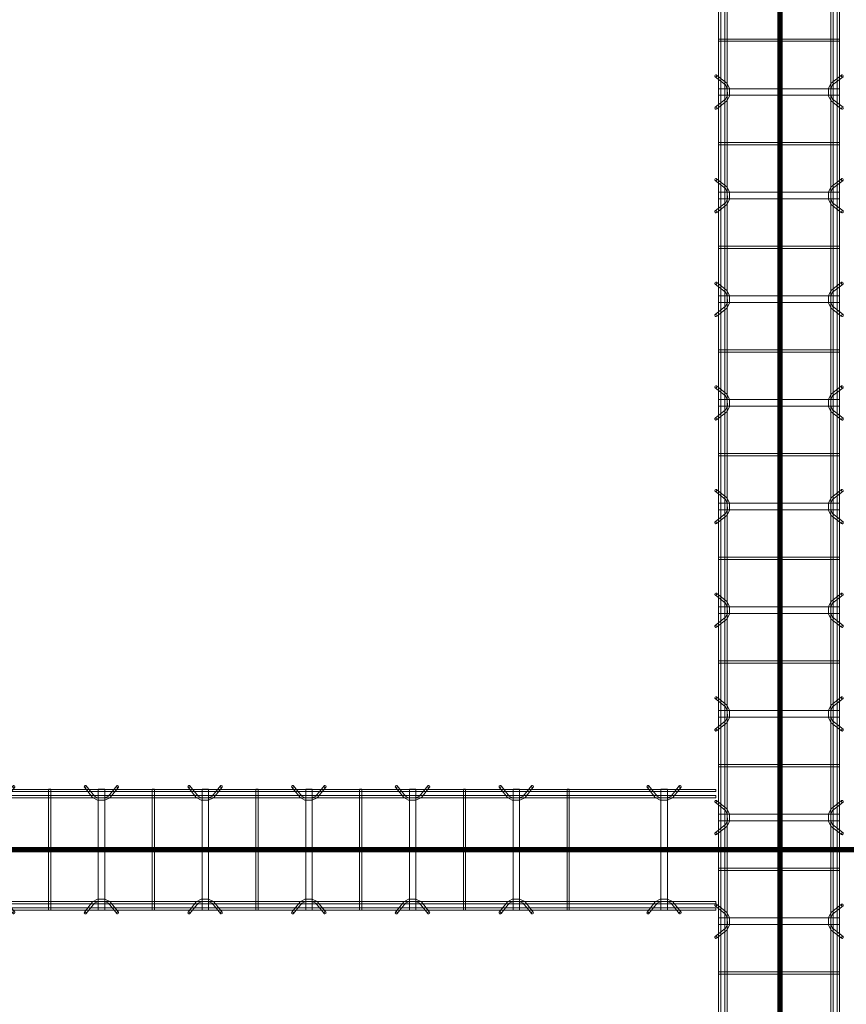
# Model space of a CAD drawing. Header units: inches. Extents: x -4136 to 1945, y -6639 to 12387.
# Tile 455 of 656: x -2752 to -2656, y 10954 to 11068. Entities that reach past the tile are written whole.
import ezdxf

# ---------------------------------------------------------------- set-up
doc = ezdxf.new("R2010")
doc.units = ezdxf.units.IN
doc.header["$MEASUREMENT"] = 0
doc.layers.add('A-GENM', color=7, linetype='Continuous', lineweight=9)
doc.layers.add('S-BEAM', color=7, linetype='Continuous', lineweight=9)

# ---------------------------------------------------------------- blocks, each defined once
blk = doc.blocks.new('Dowel bar assembly - Dowel bar assembly-669756-SLAB ON GROUND JOINTS')
at = {"layer": 'S-BEAM', "color": 253, "true_color": 0xaaaaaa}
for p, q in [((1061.18, 1.19), (1060.23, 2.39)), ((1063.76, 2.39), (1062.81, 1.19)), ((1073.18, 1.19), (1072.23, 2.39)), ((1075.76, 2.39), (1074.81, 1.19)), ((1085.18, 1.19), (1084.23, 2.39)), ((1087.76, 2.39), (1086.81, 1.19)), ((1097.18, 1.19), (1096.23, 2.39)), ((1099.76, 2.39), (1098.81, 1.19)), ((1109.18, 1.19), (1108.23, 2.39)), ((1111.76, 2.39), (1110.81, 1.19)), ((1121.18, 1.19), (1120.23, 2.39)), ((1123.76, 2.39), (1122.81, 1.19)), ((1133.18, 1.19), (1132.23, 2.39)), ((1135.76, 2.39), (1134.81, 1.19)), ((1145.18, 1.19), (1144.23, 2.39)), ((1147.76, 2.39), (1146.81, 1.19)), ((1157.18, 1.19), (1156.23, 2.39)), ((1159.76, 2.39), (1158.81, 1.19)), ((2175, 1.98), (0, 1.98)), ((0, 1.72), (2175, 1.72)), ((2175, 1.25), (0, 1.25)), ((1055.87, 1.99), (1055.87, -12.01)), ((1056.13, 1.99), (1055.87, 1.99)), ((1055.87, 1.99), (1056.13, 1.99)), ((1056.13, -12.01), (1056.13, 1.99)), ((1060.02, 2.23), (1060.97, 1.03)), ((1061.62, 1.99), (1061.62, -12.01)), ((1062.38, 1.99), (1061.62, 1.99)), ((1061.62, 1.99), (1062.38, 1.99)), ((1062.38, -12.01), (1062.38, 1.99)), ((1063.01, 1.03), (1063.96, 2.23)), ((1067.87, 1.99), (1067.87, -12.01)), ((1068.13, 1.99), (1067.87, 1.99)), ((1067.87, 1.99), (1068.13, 1.99)), ((1068.13, -12.01), (1068.13, 1.99)), ((1072.02, 2.23), (1072.97, 1.03)), ((1073.62, 1.99), (1073.62, -12.01)), ((1074.38, 1.99), (1073.62, 1.99)), ((1073.62, 1.99), (1074.38, 1.99)), ((1074.38, -12.01), (1074.38, 1.99)), ((1075.01, 1.03), (1075.96, 2.23)), ((1079.87, 1.99), (1079.87, -12.01)), ((1080.13, 1.99), (1079.87, 1.99)), ((1079.87, 1.99), (1080.13, 1.99)), ((1080.13, -12.01), (1080.13, 1.99)), ((1084.02, 2.23), (1084.97, 1.03)), ((1085.62, 1.99), (1085.62, -12.01)), ((1086.38, 1.99), (1085.62, 1.99)), ((1085.62, 1.99), (1086.38, 1.99)), ((1086.38, -12.01), (1086.38, 1.99)), ((1087.01, 1.03), (1087.96, 2.23)), ((1091.87, 1.99), (1091.87, -12.01)), ((1092.13, 1.99), (1091.87, 1.99)), ((1091.87, 1.99), (1092.13, 1.99)), ((1092.13, -12.01), (1092.13, 1.99)), ((1096.02, 2.23), (1096.97, 1.03)), ((1097.62, 1.99), (1097.62, -12.01)), ((1098.38, 1.99), (1097.62, 1.99)), ((1097.62, 1.99), (1098.38, 1.99)), ((1098.38, -12.01), (1098.38, 1.99)), ((1099.01, 1.03), (1099.96, 2.23)), ((1103.87, 1.99), (1103.87, -12.01)), ((1104.13, 1.99), (1103.87, 1.99)), ((1103.87, 1.99), (1104.13, 1.99)), ((1104.13, -12.01), (1104.13, 1.99)), ((1108.02, 2.23), (1108.97, 1.03)), ((1109.62, 1.99), (1109.62, -12.01)), ((1110.38, 1.99), (1109.62, 1.99)), ((1109.62, 1.99), (1110.38, 1.99)), ((1110.38, -12.01), (1110.38, 1.99)), ((1111.01, 1.03), (1111.96, 2.23)), ((1115.87, 1.99), (1115.87, -12.01)), ((1116.13, 1.99), (1115.87, 1.99)), ((1115.87, 1.99), (1116.13, 1.99)), ((1116.13, -12.01), (1116.13, 1.99)), ((1120.02, 2.23), (1120.97, 1.03)), ((1121.62, 1.99), (1121.62, -12.01)), ((1122.38, 1.99), (1121.62, 1.99)), ((1121.62, 1.99), (1122.38, 1.99)), ((1122.38, -12.01), (1122.38, 1.99)), ((1123.01, 1.03), (1123.96, 2.23)), ((1127.87, 1.99), (1127.87, -12.01)), ((1128.13, 1.99), (1127.87, 1.99)), ((1127.87, 1.99), (1128.13, 1.99)), ((1128.13, -12.01), (1128.13, 1.99)), ((1132.02, 2.23), (1132.97, 1.03)), ((1133.62, 1.99), (1133.62, -12.01)), ((1134.38, 1.99), (1133.62, 1.99)), ((1133.62, 1.99), (1134.38, 1.99)), ((1134.38, -12.01), (1134.38, 1.99)), ((1135.01, 1.03), (1135.96, 2.23)), ((1139.87, 1.99), (1139.87, -12.01)), ((1140.13, 1.99), (1139.87, 1.99)), ((1139.87, 1.99), (1140.13, 1.99)), ((1140.13, -12.01), (1140.13, 1.99)), ((1144.02, 2.23), (1144.97, 1.03)), ((1145.62, 1.99), (1145.62, -12.01)), ((1146.38, 1.99), (1145.62, 1.99)), ((1145.62, 1.99), (1146.38, 1.99)), ((1146.38, -12.01), (1146.38, 1.99)), ((1147.01, 1.03), (1147.96, 2.23)), ((1151.87, 1.99), (1151.87, -12.01)), ((1152.13, 1.99), (1151.87, 1.99)), ((1151.87, 1.99), (1152.13, 1.99)), ((1152.13, -12.01), (1152.13, 1.99)), ((1156.02, 2.23), (1156.97, 1.03)), ((1157.62, 1.99), (1157.62, -12.01)), ((1158.38, 1.99), (1157.62, 1.99)), ((1157.62, 1.99), (1158.38, 1.99)), ((1158.38, -12.01), (1158.38, 1.99)), ((1159.01, 1.03), (1159.96, 2.23)), ((1163.87, 1.99), (1163.87, -12.01)), ((1164.13, 1.99), (1163.87, 1.99)), ((1163.87, 1.99), (1164.13, 1.99)), ((1164.13, -12.01), (1164.13, 1.99)), ((0, 0.99), (2175, 0.99)), ((2175, -11.01), (0, -11.01)), ((0, -11.27), (2175, -11.27)), ((1060.97, -11.05), (1060.02, -12.25)), ((1060.23, -12.41), (1061.18, -11.21)), ((1062.81, -11.21), (1063.76, -12.41)), ((1063.96, -12.25), (1063.01, -11.05)), ((1072.97, -11.05), (1072.02, -12.25)), ((1072.23, -12.41), (1073.18, -11.21)), ((1074.81, -11.21), (1075.76, -12.41)), ((1075.96, -12.25), (1075.01, -11.05)), ((1084.97, -11.05), (1084.02, -12.25)), ((1084.23, -12.41), (1085.18, -11.21)), ((1086.81, -11.21), (1087.76, -12.41)), ((1087.96, -12.25), (1087.01, -11.05)), ((1096.97, -11.05), (1096.02, -12.25)), ((1096.23, -12.41), (1097.18, -11.21)), ((1098.81, -11.21), (1099.76, -12.41)), ((1099.96, -12.25), (1099.01, -11.05)), ((1108.97, -11.05), (1108.02, -12.25)), ((1108.23, -12.41), (1109.18, -11.21)), ((1110.81, -11.21), (1111.76, -12.41)), ((1111.96, -12.25), (1111.01, -11.05)), ((1120.97, -11.05), (1120.02, -12.25)), ((1120.23, -12.41), (1121.18, -11.21)), ((1122.81, -11.21), (1123.76, -12.41)), ((1123.96, -12.25), (1123.01, -11.05)), ((1132.97, -11.05), (1132.02, -12.25)), ((1132.23, -12.41), (1133.18, -11.21)), ((1134.81, -11.21), (1135.76, -12.41)), ((1135.96, -12.25), (1135.01, -11.05)), ((1144.97, -11.05), (1144.02, -12.25)), ((1144.23, -12.41), (1145.18, -11.21)), ((1146.81, -11.21), (1147.76, -12.41)), ((1147.96, -12.25), (1147.01, -11.05)), ((1156.97, -11.05), (1156.02, -12.25)), ((1156.23, -12.41), (1157.18, -11.21)), ((1158.81, -11.21), (1159.76, -12.41)), ((1159.96, -12.25), (1159.01, -11.05)), ((2175, -11.74), (0, -11.74)), ((0, -12), (2175, -12)), ((1056.13, -12.01), (1055.87, -12.01)), ((1055.87, -12.01), (1056.13, -12.01)), ((1062.38, -12.01), (1061.62, -12.01)), ((1061.62, -12.01), (1062.38, -12.01)), ((1068.13, -12.01), (1067.87, -12.01)), ((1067.87, -12.01), (1068.13, -12.01)), ((1074.38, -12.01), (1073.62, -12.01)), ((1073.62, -12.01), (1074.38, -12.01)), ((1080.13, -12.01), (1079.87, -12.01)), ((1079.87, -12.01), (1080.13, -12.01)), ((1086.38, -12.01), (1085.62, -12.01)), ((1085.62, -12.01), (1086.38, -12.01)), ((1092.13, -12.01), (1091.87, -12.01)), ((1091.87, -12.01), (1092.13, -12.01)), ((1098.38, -12.01), (1097.62, -12.01)), ((1097.62, -12.01), (1098.38, -12.01)), ((1104.13, -12.01), (1103.87, -12.01)), ((1103.87, -12.01), (1104.13, -12.01)), ((1110.38, -12.01), (1109.62, -12.01)), ((1109.62, -12.01), (1110.38, -12.01)), ((1116.13, -12.01), (1115.87, -12.01)), ((1115.87, -12.01), (1116.13, -12.01)), ((1122.38, -12.01), (1121.62, -12.01)), ((1121.62, -12.01), (1122.38, -12.01)), ((1128.13, -12.01), (1127.87, -12.01)), ((1127.87, -12.01), (1128.13, -12.01)), ((1134.38, -12.01), (1133.62, -12.01)), ((1133.62, -12.01), (1134.38, -12.01)), ((1140.13, -12.01), (1139.87, -12.01)), ((1139.87, -12.01), (1140.13, -12.01)), ((1146.38, -12.01), (1145.62, -12.01)), ((1145.62, -12.01), (1146.38, -12.01)), ((1152.13, -12.01), (1151.87, -12.01)), ((1151.87, -12.01), (1152.13, -12.01)), ((1158.38, -12.01), (1157.62, -12.01)), ((1157.62, -12.01), (1158.38, -12.01)), ((1164.13, -12.01), (1163.87, -12.01)), ((1163.87, -12.01), (1164.13, -12.01))]:
    blk.add_line(p, q, dxfattribs=at)
at = {"layer": 'S-BEAM', "color": 253, "true_color": 0xaaaaaa, "flags": 128}
for points in [[(1061.18, 1.19), (1061.62, 0.97), (1062.38, 0.98), (1062.81, 1.19)], [(1073.18, 1.19), (1073.62, 0.97), (1074.38, 0.98), (1074.81, 1.19)], [(1085.18, 1.19), (1085.62, 0.97), (1086.38, 0.98), (1086.81, 1.19)], [(1097.18, 1.19), (1097.62, 0.97), (1098.38, 0.98), (1098.81, 1.19)], [(1109.18, 1.19), (1109.62, 0.97), (1110.38, 0.98), (1110.81, 1.19)], [(1121.18, 1.19), (1121.62, 0.97), (1122.38, 0.98), (1122.81, 1.19)], [(1133.18, 1.19), (1133.62, 0.97), (1134.38, 0.98), (1134.81, 1.19)], [(1145.18, 1.19), (1145.62, 0.97), (1146.38, 0.98), (1146.81, 1.19)], [(1157.18, 1.19), (1157.62, 0.97), (1158.38, 0.98), (1158.81, 1.19)], [(1060.97, 1.03), (1061.53, 0.73), (1062.39, 0.72), (1062.97, 0.99), (1063.01, 1.03)], [(1072.97, 1.03), (1073.53, 0.73), (1074.39, 0.72), (1074.97, 0.99), (1075.01, 1.03)], [(1084.97, 1.03), (1085.53, 0.73), (1086.39, 0.72), (1086.97, 0.99), (1087.01, 1.03)], [(1096.97, 1.03), (1097.53, 0.73), (1098.39, 0.72), (1098.97, 0.99), (1099.01, 1.03)], [(1108.97, 1.03), (1109.53, 0.73), (1110.39, 0.72), (1110.97, 0.99), (1111.01, 1.03)], [(1120.97, 1.03), (1121.53, 0.73), (1122.39, 0.72), (1122.97, 0.99), (1123.01, 1.03)], [(1132.97, 1.03), (1133.53, 0.73), (1134.39, 0.72), (1134.97, 0.99), (1135.01, 1.03)], [(1144.97, 1.03), (1145.53, 0.73), (1146.39, 0.72), (1146.97, 0.99), (1147.01, 1.03)], [(1156.97, 1.03), (1157.53, 0.73), (1158.39, 0.72), (1158.97, 0.99), (1159.01, 1.03)], [(1060.97, -11.05), (1061.53, -10.75), (1062.39, -10.74), (1062.97, -11.01), (1063.01, -11.05)], [(1061.18, -11.21), (1061.62, -10.99), (1062.38, -11), (1062.81, -11.21)], [(1072.97, -11.05), (1073.53, -10.75), (1074.39, -10.74), (1074.97, -11.01), (1075.01, -11.05)], [(1073.18, -11.21), (1073.62, -10.99), (1074.38, -11), (1074.81, -11.21)], [(1084.97, -11.05), (1085.53, -10.75), (1086.39, -10.74), (1086.97, -11.01), (1087.01, -11.05)], [(1085.18, -11.21), (1085.62, -10.99), (1086.38, -11), (1086.81, -11.21)], [(1096.97, -11.05), (1097.53, -10.75), (1098.39, -10.74), (1098.97, -11.01), (1099.01, -11.05)], [(1097.18, -11.21), (1097.62, -10.99), (1098.38, -11), (1098.81, -11.21)], [(1108.97, -11.05), (1109.53, -10.75), (1110.39, -10.74), (1110.97, -11.01), (1111.01, -11.05)], [(1109.18, -11.21), (1109.62, -10.99), (1110.38, -11), (1110.81, -11.21)], [(1120.97, -11.05), (1121.53, -10.75), (1122.39, -10.74), (1122.97, -11.01), (1123.01, -11.05)], [(1121.18, -11.21), (1121.62, -10.99), (1122.38, -11), (1122.81, -11.21)], [(1132.97, -11.05), (1133.53, -10.75), (1134.39, -10.74), (1134.97, -11.01), (1135.01, -11.05)], [(1133.18, -11.21), (1133.62, -10.99), (1134.38, -11), (1134.81, -11.21)], [(1144.97, -11.05), (1145.53, -10.75), (1146.39, -10.74), (1146.97, -11.01), (1147.01, -11.05)], [(1145.18, -11.21), (1145.62, -10.99), (1146.38, -11), (1146.81, -11.21)], [(1156.97, -11.05), (1157.53, -10.75), (1158.39, -10.74), (1158.97, -11.01), (1159.01, -11.05)], [(1157.18, -11.21), (1157.62, -10.99), (1158.38, -11), (1158.81, -11.21)]]:
    blk.add_lwpolyline(points, dxfattribs=at)
at = {"layer": 'S-BEAM', "color": 253, "true_color": 0xaaaaaa}
for centre, major_axis, start_param, end_param in [((1060.12, 2.31), (0.101, 0.08), 5.709265, 8.850858), ((1060.12, 2.31), (0.101, 0.08), 2.567673, 5.709265), ((1063.86, 2.31), (-0.101, 0.08), 3.715513, 6.857105), ((1063.86, 2.31), (-0.101, 0.08), 0.57392, 3.715513), ((1072.12, 2.31), (0.101, 0.08), 5.709265, 8.850858), ((1072.12, 2.31), (0.101, 0.08), 2.567673, 5.709265), ((1075.86, 2.31), (-0.101, 0.08), 3.715513, 6.857105), ((1075.86, 2.31), (-0.101, 0.08), 0.57392, 3.715513), ((1084.12, 2.31), (0.101, 0.08), 5.709265, 8.850858), ((1084.12, 2.31), (0.101, 0.08), 2.567673, 5.709265), ((1087.86, 2.31), (-0.101, 0.08), 3.715513, 6.857105), ((1087.86, 2.31), (-0.101, 0.08), 0.57392, 3.715513), ((1096.12, 2.31), (0.101, 0.08), 5.709265, 8.850858), ((1096.12, 2.31), (0.101, 0.08), 2.567673, 5.709265), ((1099.86, 2.31), (-0.101, 0.08), 3.715513, 6.857105), ((1099.86, 2.31), (-0.101, 0.08), 0.57392, 3.715513), ((1108.12, 2.31), (0.101, 0.08), 5.709265, 8.850858), ((1108.12, 2.31), (0.101, 0.08), 2.567673, 5.709265), ((1111.86, 2.31), (-0.101, 0.08), 3.715513, 6.857105), ((1111.86, 2.31), (-0.101, 0.08), 0.57392, 3.715513), ((1120.12, 2.31), (0.101, 0.08), 5.709265, 8.850858), ((1120.12, 2.31), (0.101, 0.08), 2.567673, 5.709265), ((1123.86, 2.31), (-0.101, 0.08), 3.715513, 6.857105), ((1123.86, 2.31), (-0.101, 0.08), 0.57392, 3.715513), ((1132.12, 2.31), (0.101, 0.08), 5.709265, 8.850858), ((1132.12, 2.31), (0.101, 0.08), 2.567673, 5.709265), ((1135.86, 2.31), (-0.101, 0.08), 3.715513, 6.857105), ((1135.86, 2.31), (-0.101, 0.08), 0.57392, 3.715513), ((1144.12, 2.31), (0.101, 0.08), 5.709265, 8.850858), ((1144.12, 2.31), (0.101, 0.08), 2.567673, 5.709265), ((1147.86, 2.31), (-0.101, 0.08), 3.715513, 6.857105), ((1147.86, 2.31), (-0.101, 0.08), 0.57392, 3.715513), ((1156.12, 2.31), (0.101, 0.08), 5.709265, 8.850858), ((1156.12, 2.31), (0.101, 0.08), 2.567673, 5.709265), ((1159.86, 2.31), (-0.101, 0.08), 3.715513, 6.857105), ((1159.86, 2.31), (-0.101, 0.08), 0.57392, 3.715513), ((1060.12, -12.33), (-0.101, 0.08), 3.715513, 6.857105), ((1060.12, -12.33), (-0.101, 0.08), 0.57392, 3.715513), ((1063.86, -12.33), (0.101, 0.08), 5.709265, 8.850858), ((1063.86, -12.33), (0.101, 0.08), 2.567673, 5.709265), ((1072.12, -12.33), (-0.101, 0.08), 3.715513, 6.857105), ((1072.12, -12.33), (-0.101, 0.08), 0.57392, 3.715513), ((1075.86, -12.33), (0.101, 0.08), 5.709265, 8.850858), ((1075.86, -12.33), (0.101, 0.08), 2.567673, 5.709265), ((1084.12, -12.33), (-0.101, 0.08), 3.715513, 6.857105), ((1084.12, -12.33), (-0.101, 0.08), 0.57392, 3.715513), ((1087.86, -12.33), (0.101, 0.08), 5.709265, 8.850858), ((1087.86, -12.33), (0.101, 0.08), 2.567673, 5.709265), ((1096.12, -12.33), (-0.101, 0.08), 3.715513, 6.857105), ((1096.12, -12.33), (-0.101, 0.08), 0.57392, 3.715513), ((1099.86, -12.33), (0.101, 0.08), 5.709265, 8.850858), ((1099.86, -12.33), (0.101, 0.08), 2.567673, 5.709265), ((1108.12, -12.33), (-0.101, 0.08), 3.715513, 6.857105), ((1108.12, -12.33), (-0.101, 0.08), 0.57392, 3.715513), ((1111.86, -12.33), (0.101, 0.08), 5.709265, 8.850858), ((1111.86, -12.33), (0.101, 0.08), 2.567673, 5.709265), ((1120.12, -12.33), (-0.101, 0.08), 3.715513, 6.857105), ((1120.12, -12.33), (-0.101, 0.08), 0.57392, 3.715513), ((1123.86, -12.33), (0.101, 0.08), 5.709265, 8.850858), ((1123.86, -12.33), (0.101, 0.08), 2.567673, 5.709265), ((1132.12, -12.33), (-0.101, 0.08), 3.715513, 6.857105), ((1132.12, -12.33), (-0.101, 0.08), 0.57392, 3.715513), ((1135.86, -12.33), (0.101, 0.08), 5.709265, 8.850858), ((1135.86, -12.33), (0.101, 0.08), 2.567673, 5.709265), ((1144.12, -12.33), (-0.101, 0.08), 3.715513, 6.857105), ((1144.12, -12.33), (-0.101, 0.08), 0.57392, 3.715513), ((1147.86, -12.33), (0.101, 0.08), 5.709265, 8.850858), ((1147.86, -12.33), (0.101, 0.08), 2.567673, 5.709265), ((1156.12, -12.33), (-0.101, 0.08), 3.715513, 6.857105), ((1156.12, -12.33), (-0.101, 0.08), 0.57392, 3.715513), ((1159.86, -12.33), (0.101, 0.08), 5.709265, 8.850858), ((1159.86, -12.33), (0.101, 0.08), 2.567673, 5.709265)]:
    blk.add_ellipse(centre, major_axis=major_axis, ratio=0.816528, start_param=start_param, end_param=end_param, dxfattribs=at)
blk = doc.blocks.new('Dowel bar assembly - Dowel bar assembly-673887-SLAB ON GROUND JOINTS')
at = {"layer": 'S-BEAM', "color": 253, "true_color": 0xaaaaaa}
for p, q in [((5.18, 1.19), (4.23, 2.39)), ((7.76, 2.39), (6.81, 1.19)), ((17.18, 1.19), (16.23, 2.39)), ((19.76, 2.39), (18.81, 1.19)), ((29.18, 1.19), (28.23, 2.39)), ((31.76, 2.39), (30.81, 1.19)), ((41.18, 1.19), (40.23, 2.39)), ((43.76, 2.39), (42.81, 1.19)), ((53.18, 1.19), (52.23, 2.39)), ((55.76, 2.39), (54.81, 1.19)), ((65.18, 1.19), (64.23, 2.39)), ((67.76, 2.39), (66.81, 1.19)), ((77.18, 1.19), (76.23, 2.39)), ((79.76, 2.39), (78.81, 1.19)), ((89.18, 1.19), (88.23, 2.39)), ((91.76, 2.39), (90.81, 1.19)), ((101.18, 1.19), (100.23, 2.39)), ((103.76, 2.39), (102.81, 1.19)), ((113.18, 1.19), (112.23, 2.39)), ((115.76, 2.39), (114.81, 1.19)), ((125.18, 1.19), (124.23, 2.39)), ((127.76, 2.39), (126.81, 1.19)), ((142.28, 1.19), (141.33, 2.39)), ((144.86, 2.39), (143.91, 1.19)), ((149.1, 1.98), (0, 1.98)), ((0, 1.98), (0, 1.72)), ((0, 1.72), (0, 1.98)), ((0, 1.72), (149.1, 1.72)), ((149.1, 1.25), (0, 1.25)), ((0, 0.99), (0, 1.25)), ((0, 1.25), (0, 0.99)), ((4.02, 2.23), (4.97, 1.03)), ((5.63, 1.99), (5.63, -12.01)), ((6.38, 1.99), (5.63, 1.99)), ((5.63, 1.99), (6.38, 1.99)), ((6.38, -12.01), (6.38, 1.99)), ((7.01, 1.03), (7.96, 2.23)), ((11.87, 1.99), (11.87, -12.01)), ((12.13, 1.99), (11.87, 1.99)), ((11.87, 1.99), (12.13, 1.99)), ((12.13, -12.01), (12.13, 1.99)), ((16.02, 2.23), (16.97, 1.03)), ((17.63, 1.99), (17.63, -12.01)), ((18.38, 1.99), (17.63, 1.99)), ((17.63, 1.99), (18.38, 1.99)), ((18.38, -12.01), (18.38, 1.99)), ((19.01, 1.03), (19.96, 2.23)), ((23.87, 1.99), (23.87, -12.01)), ((24.13, 1.99), (23.87, 1.99)), ((23.87, 1.99), (24.13, 1.99)), ((24.13, -12.01), (24.13, 1.99)), ((28.02, 2.23), (28.97, 1.03)), ((29.63, 1.99), (29.63, -12.01)), ((30.38, 1.99), (29.63, 1.99)), ((29.63, 1.99), (30.38, 1.99)), ((30.38, -12.01), (30.38, 1.99)), ((31.01, 1.03), (31.96, 2.23)), ((35.87, 1.99), (35.87, -12.01)), ((36.13, 1.99), (35.87, 1.99)), ((35.87, 1.99), (36.13, 1.99)), ((36.13, -12.01), (36.13, 1.99)), ((40.02, 2.23), (40.97, 1.03)), ((41.63, 1.99), (41.63, -12.01)), ((42.38, 1.99), (41.63, 1.99)), ((41.63, 1.99), (42.38, 1.99)), ((42.38, -12.01), (42.38, 1.99)), ((43.01, 1.03), (43.96, 2.23)), ((47.87, 1.99), (47.87, -12.01)), ((48.13, 1.99), (47.87, 1.99)), ((47.87, 1.99), (48.13, 1.99)), ((48.13, -12.01), (48.13, 1.99)), ((52.02, 2.23), (52.97, 1.03)), ((53.63, 1.99), (53.63, -12.01)), ((54.38, 1.99), (53.63, 1.99)), ((53.63, 1.99), (54.38, 1.99)), ((54.38, -12.01), (54.38, 1.99)), ((55.01, 1.03), (55.96, 2.23)), ((59.87, 1.99), (59.87, -12.01)), ((60.13, 1.99), (59.87, 1.99)), ((59.87, 1.99), (60.13, 1.99)), ((60.13, -12.01), (60.13, 1.99)), ((64.02, 2.23), (64.97, 1.03)), ((65.63, 1.99), (65.63, -12.01)), ((66.38, 1.99), (65.63, 1.99)), ((65.63, 1.99), (66.38, 1.99)), ((66.38, -12.01), (66.38, 1.99)), ((67.01, 1.03), (67.96, 2.23)), ((71.87, 1.99), (71.87, -12.01)), ((72.13, 1.99), (71.87, 1.99)), ((71.87, 1.99), (72.13, 1.99)), ((72.13, -12.01), (72.13, 1.99)), ((76.02, 2.23), (76.97, 1.03)), ((77.63, 1.99), (77.63, -12.01)), ((78.38, 1.99), (77.63, 1.99)), ((77.63, 1.99), (78.38, 1.99)), ((78.38, -12.01), (78.38, 1.99)), ((79.01, 1.03), (79.96, 2.23)), ((83.87, 1.99), (83.87, -12.01)), ((84.13, 1.99), (83.87, 1.99)), ((83.87, 1.99), (84.13, 1.99)), ((84.13, -12.01), (84.13, 1.99)), ((88.02, 2.23), (88.97, 1.03)), ((89.63, 1.99), (89.63, -12.01)), ((90.38, 1.99), (89.63, 1.99)), ((89.63, 1.99), (90.38, 1.99)), ((90.38, -12.01), (90.38, 1.99)), ((91.01, 1.03), (91.96, 2.23)), ((95.87, 1.99), (95.87, -12.01)), ((96.13, 1.99), (95.87, 1.99)), ((95.87, 1.99), (96.13, 1.99)), ((96.13, -12.01), (96.13, 1.99)), ((100.02, 2.23), (100.97, 1.03)), ((101.63, 1.99), (101.63, -12.01)), ((102.38, 1.99), (101.63, 1.99)), ((101.63, 1.99), (102.38, 1.99)), ((102.38, -12.01), (102.38, 1.99)), ((103.01, 1.03), (103.96, 2.23)), ((107.87, 1.99), (107.87, -12.01)), ((108.13, 1.99), (107.87, 1.99)), ((107.87, 1.99), (108.13, 1.99)), ((108.13, -12.01), (108.13, 1.99)), ((112.02, 2.23), (112.97, 1.03)), ((113.63, 1.99), (113.63, -12.01)), ((114.38, 1.99), (113.63, 1.99)), ((113.63, 1.99), (114.38, 1.99)), ((114.38, -12.01), (114.38, 1.99)), ((115.01, 1.03), (115.96, 2.23)), ((119.87, 1.99), (119.87, -12.01)), ((120.13, 1.99), (119.87, 1.99)), ((119.87, 1.99), (120.13, 1.99)), ((120.13, -12.01), (120.13, 1.99)), ((124.02, 2.23), (124.97, 1.03)), ((125.63, 1.99), (125.63, -12.01)), ((126.38, 1.99), (125.63, 1.99)), ((125.63, 1.99), (126.38, 1.99)), ((126.38, -12.01), (126.38, 1.99)), ((127.01, 1.03), (127.96, 2.23)), ((131.87, 1.99), (131.87, -12.01)), ((132.13, 1.99), (131.87, 1.99)), ((131.87, 1.99), (132.13, 1.99)), ((132.13, -12.01), (132.13, 1.99)), ((141.13, 2.23), (142.08, 1.03)), ((142.73, 1.99), (142.73, -12.01)), ((143.48, 1.99), (142.73, 1.99)), ((142.73, 1.99), (143.48, 1.99)), ((143.48, -12.01), (143.48, 1.99)), ((144.12, 1.03), (145.07, 2.23)), ((149.1, 1.98), (149.1, 1.72)), ((149.1, 1.72), (149.1, 1.98)), ((149.1, 0.99), (149.1, 1.25)), ((149.1, 1.25), (149.1, 0.99)), ((0, 0.99), (149.1, 0.99)), ((149.1, -11.01), (0, -11.01)), ((0, -11.27), (0, -11.01)), ((0, -11.01), (0, -11.27)), ((0, -11.27), (149.1, -11.27)), ((4.97, -11.05), (4.02, -12.25)), ((4.23, -12.41), (5.18, -11.21)), ((6.81, -11.21), (7.76, -12.41)), ((7.96, -12.25), (7.01, -11.05)), ((16.97, -11.05), (16.02, -12.25)), ((16.23, -12.41), (17.18, -11.21)), ((18.81, -11.21), (19.76, -12.41)), ((19.96, -12.25), (19.01, -11.05)), ((28.97, -11.05), (28.02, -12.25)), ((28.23, -12.41), (29.18, -11.21)), ((30.81, -11.21), (31.76, -12.41)), ((31.96, -12.25), (31.01, -11.05)), ((40.97, -11.05), (40.02, -12.25)), ((40.23, -12.41), (41.18, -11.21)), ((42.81, -11.21), (43.76, -12.41)), ((43.96, -12.25), (43.01, -11.05)), ((52.97, -11.05), (52.02, -12.25)), ((52.23, -12.41), (53.18, -11.21)), ((54.81, -11.21), (55.76, -12.41)), ((55.96, -12.25), (55.01, -11.05)), ((64.97, -11.05), (64.02, -12.25)), ((64.23, -12.41), (65.18, -11.21)), ((66.81, -11.21), (67.76, -12.41)), ((67.96, -12.25), (67.01, -11.05)), ((76.97, -11.05), (76.02, -12.25)), ((76.23, -12.41), (77.18, -11.21)), ((78.81, -11.21), (79.76, -12.41)), ((79.96, -12.25), (79.01, -11.05)), ((88.97, -11.05), (88.02, -12.25)), ((88.23, -12.41), (89.18, -11.21)), ((90.81, -11.21), (91.76, -12.41)), ((91.96, -12.25), (91.01, -11.05)), ((100.97, -11.05), (100.02, -12.25)), ((100.23, -12.41), (101.18, -11.21)), ((102.81, -11.21), (103.76, -12.41)), ((103.96, -12.25), (103.01, -11.05)), ((112.97, -11.05), (112.02, -12.25)), ((112.23, -12.41), (113.18, -11.21)), ((114.81, -11.21), (115.76, -12.41)), ((115.96, -12.25), (115.01, -11.05)), ((124.97, -11.05), (124.02, -12.25)), ((124.23, -12.41), (125.18, -11.21)), ((126.81, -11.21), (127.76, -12.41)), ((127.96, -12.25), (127.01, -11.05)), ((142.08, -11.05), (141.13, -12.25)), ((141.33, -12.41), (142.28, -11.21)), ((143.91, -11.21), (144.86, -12.41)), ((145.07, -12.25), (144.12, -11.05)), ((149.1, -11.27), (149.1, -11.01)), ((149.1, -11.01), (149.1, -11.27)), ((149.1, -11.74), (0, -11.74)), ((0, -12), (0, -11.74)), ((0, -11.74), (0, -12)), ((0, -12), (149.1, -12)), ((6.38, -12.01), (5.63, -12.01)), ((5.63, -12.01), (6.38, -12.01)), ((12.13, -12.01), (11.87, -12.01)), ((11.87, -12.01), (12.13, -12.01)), ((18.38, -12.01), (17.63, -12.01)), ((17.63, -12.01), (18.38, -12.01)), ((24.13, -12.01), (23.87, -12.01)), ((23.87, -12.01), (24.13, -12.01)), ((30.38, -12.01), (29.63, -12.01)), ((29.63, -12.01), (30.38, -12.01)), ((36.13, -12.01), (35.87, -12.01)), ((35.87, -12.01), (36.13, -12.01)), ((42.38, -12.01), (41.63, -12.01)), ((41.63, -12.01), (42.38, -12.01)), ((48.13, -12.01), (47.87, -12.01)), ((47.87, -12.01), (48.13, -12.01)), ((54.38, -12.01), (53.63, -12.01)), ((53.63, -12.01), (54.38, -12.01)), ((60.13, -12.01), (59.87, -12.01)), ((59.87, -12.01), (60.13, -12.01)), ((66.38, -12.01), (65.63, -12.01)), ((65.63, -12.01), (66.38, -12.01)), ((72.13, -12.01), (71.87, -12.01)), ((71.87, -12.01), (72.13, -12.01)), ((78.38, -12.01), (77.63, -12.01)), ((77.63, -12.01), (78.38, -12.01)), ((84.13, -12.01), (83.87, -12.01)), ((83.87, -12.01), (84.13, -12.01)), ((90.38, -12.01), (89.63, -12.01)), ((89.63, -12.01), (90.38, -12.01)), ((96.13, -12.01), (95.87, -12.01)), ((95.87, -12.01), (96.13, -12.01)), ((102.38, -12.01), (101.63, -12.01)), ((101.63, -12.01), (102.38, -12.01)), ((108.13, -12.01), (107.87, -12.01)), ((107.87, -12.01), (108.13, -12.01)), ((114.38, -12.01), (113.63, -12.01)), ((113.63, -12.01), (114.38, -12.01)), ((120.13, -12.01), (119.87, -12.01)), ((119.87, -12.01), (120.13, -12.01)), ((126.38, -12.01), (125.63, -12.01)), ((125.63, -12.01), (126.38, -12.01)), ((132.13, -12.01), (131.87, -12.01)), ((131.87, -12.01), (132.13, -12.01)), ((143.48, -12.01), (142.73, -12.01)), ((142.73, -12.01), (143.48, -12.01)), ((149.1, -12), (149.1, -11.74)), ((149.1, -11.74), (149.1, -12))]:
    blk.add_line(p, q, dxfattribs=at)
at = {"layer": 'S-BEAM', "color": 253, "true_color": 0xaaaaaa, "flags": 128}
for points in [[(5.18, 1.19), (5.62, 0.97), (6.38, 0.98), (6.81, 1.19)], [(17.18, 1.19), (17.62, 0.97), (18.38, 0.98), (18.81, 1.19)], [(29.18, 1.19), (29.62, 0.97), (30.38, 0.98), (30.81, 1.19)], [(41.18, 1.19), (41.62, 0.97), (42.38, 0.98), (42.81, 1.19)], [(53.18, 1.19), (53.62, 0.97), (54.38, 0.98), (54.81, 1.19)], [(65.18, 1.19), (65.62, 0.97), (66.38, 0.98), (66.81, 1.19)], [(77.18, 1.19), (77.62, 0.97), (78.38, 0.98), (78.81, 1.19)], [(89.18, 1.19), (89.62, 0.97), (90.38, 0.98), (90.81, 1.19)], [(101.18, 1.19), (101.62, 0.97), (102.38, 0.98), (102.81, 1.19)], [(113.18, 1.19), (113.62, 0.97), (114.38, 0.98), (114.81, 1.19)], [(125.18, 1.19), (125.62, 0.97), (126.38, 0.98), (126.81, 1.19)], [(142.28, 1.19), (142.73, 0.97), (143.49, 0.98), (143.91, 1.19)], [(4.97, 1.03), (5.53, 0.73), (6.39, 0.72), (6.97, 0.99), (7.01, 1.03)], [(16.97, 1.03), (17.53, 0.73), (18.39, 0.72), (18.97, 0.99), (19.01, 1.03)], [(28.97, 1.03), (29.53, 0.73), (30.39, 0.72), (30.97, 0.99), (31.01, 1.03)], [(40.97, 1.03), (41.53, 0.73), (42.39, 0.72), (42.97, 0.99), (43.01, 1.03)], [(52.97, 1.03), (53.53, 0.73), (54.39, 0.72), (54.97, 0.99), (55.01, 1.03)], [(64.97, 1.03), (65.53, 0.73), (66.39, 0.72), (66.97, 0.99), (67.01, 1.03)], [(76.97, 1.03), (77.53, 0.73), (78.39, 0.72), (78.97, 0.99), (79.01, 1.03)], [(88.97, 1.03), (89.53, 0.73), (90.39, 0.72), (90.97, 0.99), (91.01, 1.03)], [(100.97, 1.03), (101.53, 0.73), (102.39, 0.72), (102.97, 0.99), (103.01, 1.03)], [(112.97, 1.03), (113.53, 0.73), (114.39, 0.72), (114.97, 0.99), (115.01, 1.03)], [(124.97, 1.03), (125.53, 0.73), (126.39, 0.72), (126.97, 0.99), (127.01, 1.03)], [(142.08, 1.03), (142.63, 0.73), (143.49, 0.72), (144.08, 0.99), (144.12, 1.03)], [(4.97, -11.05), (5.53, -10.75), (6.39, -10.74), (6.97, -11.01), (7.01, -11.05)], [(5.18, -11.21), (5.62, -10.99), (6.38, -11), (6.81, -11.21)], [(16.97, -11.05), (17.53, -10.75), (18.39, -10.74), (18.97, -11.01), (19.01, -11.05)], [(17.18, -11.21), (17.62, -10.99), (18.38, -11), (18.81, -11.21)], [(28.97, -11.05), (29.53, -10.75), (30.39, -10.74), (30.97, -11.01), (31.01, -11.05)], [(29.18, -11.21), (29.62, -10.99), (30.38, -11), (30.81, -11.21)], [(40.97, -11.05), (41.53, -10.75), (42.39, -10.74), (42.97, -11.01), (43.01, -11.05)], [(41.18, -11.21), (41.62, -10.99), (42.38, -11), (42.81, -11.21)], [(52.97, -11.05), (53.53, -10.75), (54.39, -10.74), (54.97, -11.01), (55.01, -11.05)], [(53.18, -11.21), (53.62, -10.99), (54.38, -11), (54.81, -11.21)], [(64.97, -11.05), (65.53, -10.75), (66.39, -10.74), (66.97, -11.01), (67.01, -11.05)], [(65.18, -11.21), (65.62, -10.99), (66.38, -11), (66.81, -11.21)], [(76.97, -11.05), (77.53, -10.75), (78.39, -10.74), (78.97, -11.01), (79.01, -11.05)], [(77.18, -11.21), (77.62, -10.99), (78.38, -11), (78.81, -11.21)], [(88.97, -11.05), (89.53, -10.75), (90.39, -10.74), (90.97, -11.01), (91.01, -11.05)], [(89.18, -11.21), (89.62, -10.99), (90.38, -11), (90.81, -11.21)], [(100.97, -11.05), (101.53, -10.75), (102.39, -10.74), (102.97, -11.01), (103.01, -11.05)], [(101.18, -11.21), (101.62, -10.99), (102.38, -11), (102.81, -11.21)], [(112.97, -11.05), (113.53, -10.75), (114.39, -10.74), (114.97, -11.01), (115.01, -11.05)], [(113.18, -11.21), (113.62, -10.99), (114.38, -11), (114.81, -11.21)], [(124.97, -11.05), (125.53, -10.75), (126.39, -10.74), (126.97, -11.01), (127.01, -11.05)], [(125.18, -11.21), (125.62, -10.99), (126.38, -11), (126.81, -11.21)], [(142.08, -11.05), (142.63, -10.75), (143.49, -10.74), (144.08, -11.01), (144.12, -11.05)], [(142.28, -11.21), (142.73, -10.99), (143.49, -11), (143.91, -11.21)]]:
    blk.add_lwpolyline(points, dxfattribs=at)
at = {"layer": 'S-BEAM', "color": 253, "true_color": 0xaaaaaa}
for centre, major_axis, start_param, end_param in [((4.12, 2.31), (0.101, 0.08), 5.709265, 8.850858), ((4.12, 2.31), (0.101, 0.08), 2.567673, 5.709265), ((7.86, 2.31), (-0.101, 0.08), 3.715513, 6.857105), ((7.86, 2.31), (-0.101, 0.08), 0.57392, 3.715513), ((16.12, 2.31), (0.101, 0.08), 5.709265, 8.850858), ((16.12, 2.31), (0.101, 0.08), 2.567673, 5.709265), ((19.86, 2.31), (-0.101, 0.08), 3.715513, 6.857105), ((19.86, 2.31), (-0.101, 0.08), 0.57392, 3.715513), ((28.12, 2.31), (0.101, 0.08), 5.709265, 8.850858), ((28.12, 2.31), (0.101, 0.08), 2.567673, 5.709265), ((31.86, 2.31), (-0.101, 0.08), 3.715513, 6.857105), ((31.86, 2.31), (-0.101, 0.08), 0.57392, 3.715513), ((40.12, 2.31), (0.101, 0.08), 5.709265, 8.850858), ((40.12, 2.31), (0.101, 0.08), 2.567673, 5.709265), ((43.86, 2.31), (-0.101, 0.08), 3.715513, 6.857105), ((43.86, 2.31), (-0.101, 0.08), 0.57392, 3.715513), ((52.12, 2.31), (0.101, 0.08), 5.709265, 8.850858), ((52.12, 2.31), (0.101, 0.08), 2.567673, 5.709265), ((55.86, 2.31), (-0.101, 0.08), 3.715513, 6.857105), ((55.86, 2.31), (-0.101, 0.08), 0.57392, 3.715513), ((64.12, 2.31), (0.101, 0.08), 5.709265, 8.850858), ((64.12, 2.31), (0.101, 0.08), 2.567673, 5.709265), ((67.86, 2.31), (-0.101, 0.08), 3.715513, 6.857105), ((67.86, 2.31), (-0.101, 0.08), 0.57392, 3.715513), ((76.12, 2.31), (0.101, 0.08), 5.709265, 8.850858), ((76.12, 2.31), (0.101, 0.08), 2.567673, 5.709265), ((79.86, 2.31), (-0.101, 0.08), 3.715513, 6.857105), ((79.86, 2.31), (-0.101, 0.08), 0.57392, 3.715513), ((88.12, 2.31), (0.101, 0.08), 5.709265, 8.850858), ((88.12, 2.31), (0.101, 0.08), 2.567673, 5.709265), ((91.86, 2.31), (-0.101, 0.08), 3.715513, 6.857105), ((91.86, 2.31), (-0.101, 0.08), 0.57392, 3.715513), ((100.12, 2.31), (0.101, 0.08), 5.709265, 8.850858), ((100.12, 2.31), (0.101, 0.08), 2.567673, 5.709265), ((103.86, 2.31), (-0.101, 0.08), 3.715513, 6.857105), ((103.86, 2.31), (-0.101, 0.08), 0.57392, 3.715513), ((112.12, 2.31), (0.101, 0.08), 5.709265, 8.850858), ((112.12, 2.31), (0.101, 0.08), 2.567673, 5.709265), ((115.86, 2.31), (-0.101, 0.08), 3.715513, 6.857105), ((115.86, 2.31), (-0.101, 0.08), 0.57392, 3.715513), ((124.12, 2.31), (0.101, 0.08), 5.709265, 8.850858), ((124.12, 2.31), (0.101, 0.08), 2.567673, 5.709265), ((127.86, 2.31), (-0.101, 0.08), 3.715513, 6.857105), ((127.86, 2.31), (-0.101, 0.08), 0.57392, 3.715513), ((141.23, 2.31), (0.101, 0.08), 5.709265, 8.850858), ((141.23, 2.31), (0.101, 0.08), 2.567673, 5.709265), ((144.97, 2.31), (-0.101, 0.08), 3.715513, 6.857105), ((144.97, 2.31), (-0.101, 0.08), 0.57392, 3.715513), ((4.12, -12.33), (-0.101, 0.08), 3.715513, 6.857105), ((4.12, -12.33), (-0.101, 0.08), 0.57392, 3.715513), ((7.86, -12.33), (0.101, 0.08), 5.709265, 8.850858), ((7.86, -12.33), (0.101, 0.08), 2.567673, 5.709265), ((16.12, -12.33), (-0.101, 0.08), 3.715513, 6.857105), ((16.12, -12.33), (-0.101, 0.08), 0.57392, 3.715513), ((19.86, -12.33), (0.101, 0.08), 5.709265, 8.850858), ((19.86, -12.33), (0.101, 0.08), 2.567673, 5.709265), ((28.12, -12.33), (-0.101, 0.08), 3.715513, 6.857105), ((28.12, -12.33), (-0.101, 0.08), 0.57392, 3.715513), ((31.86, -12.33), (0.101, 0.08), 5.709265, 8.850858), ((31.86, -12.33), (0.101, 0.08), 2.567673, 5.709265), ((40.12, -12.33), (-0.101, 0.08), 3.715513, 6.857105), ((40.12, -12.33), (-0.101, 0.08), 0.57392, 3.715513), ((43.86, -12.33), (0.101, 0.08), 5.709265, 8.850858), ((43.86, -12.33), (0.101, 0.08), 2.567673, 5.709265), ((52.12, -12.33), (-0.101, 0.08), 3.715513, 6.857105), ((52.12, -12.33), (-0.101, 0.08), 0.57392, 3.715513), ((55.86, -12.33), (0.101, 0.08), 5.709265, 8.850858), ((55.86, -12.33), (0.101, 0.08), 2.567673, 5.709265), ((64.12, -12.33), (-0.101, 0.08), 3.715513, 6.857105), ((64.12, -12.33), (-0.101, 0.08), 0.57392, 3.715513), ((67.86, -12.33), (0.101, 0.08), 5.709265, 8.850858), ((67.86, -12.33), (0.101, 0.08), 2.567673, 5.709265), ((76.12, -12.33), (-0.101, 0.08), 3.715513, 6.857105), ((76.12, -12.33), (-0.101, 0.08), 0.57392, 3.715513), ((79.86, -12.33), (0.101, 0.08), 5.709265, 8.850858), ((79.86, -12.33), (0.101, 0.08), 2.567673, 5.709265), ((88.12, -12.33), (-0.101, 0.08), 3.715513, 6.857105), ((88.12, -12.33), (-0.101, 0.08), 0.57392, 3.715513), ((91.86, -12.33), (0.101, 0.08), 5.709265, 8.850858), ((91.86, -12.33), (0.101, 0.08), 2.567673, 5.709265), ((100.12, -12.33), (-0.101, 0.08), 3.715513, 6.857105), ((100.12, -12.33), (-0.101, 0.08), 0.57392, 3.715513), ((103.86, -12.33), (0.101, 0.08), 5.709265, 8.850858), ((103.86, -12.33), (0.101, 0.08), 2.567673, 5.709265), ((112.12, -12.33), (-0.101, 0.08), 3.715513, 6.857105), ((112.12, -12.33), (-0.101, 0.08), 0.57392, 3.715513), ((115.86, -12.33), (0.101, 0.08), 5.709265, 8.850858), ((115.86, -12.33), (0.101, 0.08), 2.567673, 5.709265), ((124.12, -12.33), (-0.101, 0.08), 3.715513, 6.857105), ((124.12, -12.33), (-0.101, 0.08), 0.57392, 3.715513), ((127.86, -12.33), (0.101, 0.08), 5.709265, 8.850858), ((127.86, -12.33), (0.101, 0.08), 2.567673, 5.709265), ((141.23, -12.33), (-0.101, 0.08), 3.715513, 6.857105), ((141.23, -12.33), (-0.101, 0.08), 0.57392, 3.715513), ((144.97, -12.33), (0.101, 0.08), 5.709265, 8.850858), ((144.97, -12.33), (0.101, 0.08), 2.567673, 5.709265)]:
    blk.add_ellipse(centre, major_axis=major_axis, ratio=0.816528, start_param=start_param, end_param=end_param, dxfattribs=at)

msp = doc.modelspace()

# ---------------------------------------------------------------- hatches: boundary and pattern name
at = {"layer": 'A-GENM', "true_color": 0x0000ff}
for points in [[(-2663.65717, 12077.1894), (-2663.65717, 12076.87444), (-2663.65717, 9901.50436), (-2663.65717, 9901.1894), (-2664.08036, 9901.1894), (-2664.08036, 9901.50436), (-2664.08036, 12076.87444), (-2664.08036, 12077.1894)], [(-2664.02059, 9901.1894), (-2664.02059, 9901.50436), (-2664.02059, 12076.87444), (-2664.02059, 12077.1894), (-2663.62689, 12077.1894), (-2663.62689, 12076.87444), (-2663.62689, 9901.50436), (-2663.62689, 9901.1894)], [(-2663.65869, 12077.1894), (-2663.65869, 12076.87444), (-2663.65869, 9901.50436), (-2663.65869, 9901.1894), (-2664.00273, 9901.1894), (-2664.00273, 9901.50436), (-2664.00273, 12076.87444), (-2664.00273, 12077.1894)], [(-2663.57181, 12077.1894), (-2663.57181, 12076.87444), (-2663.57181, 9901.50436), (-2663.57181, 9901.1894), (-2663.99348, 9901.1894), (-2663.99348, 9901.50436), (-2663.99348, 12076.87444), (-2663.99348, 12077.1894)], [(-2663.7803, 12077.1894), (-2663.7803, 12076.87444), (-2663.7803, 9901.50436), (-2663.7803, 9901.1894), (-2663.86718, 9901.1894), (-2663.86718, 9901.50436), (-2663.86718, 12076.87444), (-2663.86718, 12077.1894)], [(-2663.57029, 12077.1894), (-2663.57029, 12076.87444), (-2663.57029, 9901.50436), (-2663.57029, 9901.1894), (-2663.7803, 9901.1894), (-2663.7803, 9901.50436), (-2663.7803, 12076.87444), (-2663.7803, 12077.1894)], [(-3819.32374, 10972.02618), (-3819.00878, 10972.02618), (-1943.6387, 10972.02618), (-1943.32374, 10972.02618), (-1943.13624, 10972.02618), (-1943.13624, 10971.81617), (-1943.32374, 10971.81617), (-1943.6387, 10971.81617), (-3819.00878, 10971.81617), (-3819.32374, 10971.81617)], [(-3819.32374, 10972.02466), (-3819.00878, 10972.02466), (-1943.6387, 10972.02466), (-1943.32374, 10972.02466), (-1943.13624, 10972.02466), (-1943.13624, 10971.60298), (-1943.32374, 10971.60298), (-1943.6387, 10971.60298), (-3819.00878, 10971.60298), (-3819.32374, 10971.60298)], [(-1943.13624, 10971.57588), (-1943.32374, 10971.57588), (-1943.6387, 10971.57588), (-3819.00878, 10971.57588), (-3819.32374, 10971.57588), (-3819.32374, 10971.96958), (-3819.00878, 10971.96958), (-1943.6387, 10971.96958), (-1943.32374, 10971.96958), (-1943.13624, 10971.96958)], [(-3819.32374, 10971.9393), (-3819.00878, 10971.9393), (-1943.6387, 10971.9393), (-1943.32374, 10971.9393), (-1943.13624, 10971.9393), (-1943.13624, 10971.5161), (-1943.32374, 10971.5161), (-1943.6387, 10971.5161), (-3819.00878, 10971.5161), (-3819.32374, 10971.5161)], [(-3819.32374, 10971.93778), (-3819.00878, 10971.93778), (-1943.6387, 10971.93778), (-1943.32374, 10971.93778), (-1943.13624, 10971.93778), (-1943.13624, 10971.59374), (-1943.32374, 10971.59374), (-1943.6387, 10971.59374), (-3819.00878, 10971.59374), (-3819.32374, 10971.59374)], [(-3819.32374, 10971.81617), (-3819.00878, 10971.81617), (-1943.6387, 10971.81617), (-1943.32374, 10971.81617), (-1943.13624, 10971.81617), (-1943.13624, 10971.72929), (-1943.32374, 10971.72929), (-1943.6387, 10971.72929), (-3819.00878, 10971.72929), (-3819.32374, 10971.72929)]]:
    msp.add_hatch(color=5, dxfattribs=at).paths.add_polyline_path(points, flags=0)

# ---------------------------------------------------------------- linework, layer by layer
at = {"layer": 'A-GENM', "color": 5, "true_color": 0x0000ff}
for p, q in [((-2664.08036, 9901.50436), (-2664.08036, 12076.87444)), ((-2664.02059, 12076.87444), (-2664.02059, 9901.50436)), ((-2664.02059, 12076.87444), (-2664.02059, 9901.50436)), ((-2664.00273, 12076.87444), (-2664.00273, 9901.50436)), ((-2663.99348, 9901.50436), (-2663.99348, 12076.87444)), ((-2663.98122, 9901.50436), (-2663.98122, 12076.87444)), ((-2663.98122, 12076.87444), (-2663.98122, 9901.50436)), ((-2663.91585, 9901.50436), (-2663.91585, 12076.87444)), ((-2663.86718, 9901.50436), (-2663.86718, 12076.87444)), ((-2663.7803, 12076.87444), (-2663.7803, 9901.50436)), ((-2663.66626, 9901.50436), (-2663.66626, 12076.87444)), ((-2663.66626, 9901.50436), (-2663.66626, 12076.87444)), ((-2663.65869, 9901.50436), (-2663.65869, 12076.87444)), ((-2663.65717, 9901.50436), (-2663.65717, 12076.87444)), ((-2663.62689, 12076.87444), (-2663.62689, 9901.50436)), ((-2663.62689, 12076.87444), (-2663.62689, 9901.50436)), ((-2663.57181, 9901.50436), (-2663.57181, 12076.87444)), ((-2663.57029, 9901.50436), (-2663.57029, 12076.87444)), ((-1943.6387, 10972.02618), (-3819.00878, 10972.02618)), ((-1943.6387, 10972.02466), (-3819.00878, 10972.02466)), ((-3819.00878, 10971.96958), (-1943.6387, 10971.96958)), ((-3819.00878, 10971.96958), (-1943.6387, 10971.96958)), ((-1943.6387, 10971.9393), (-3819.00878, 10971.9393)), ((-1943.6387, 10971.93778), (-3819.00878, 10971.93778)), ((-1943.6387, 10971.93021), (-3819.00878, 10971.93021)), ((-1943.6387, 10971.93021), (-3819.00878, 10971.93021)), ((-3819.00878, 10971.81617), (-1943.6387, 10971.81617)), ((-1943.6387, 10971.72929), (-3819.00878, 10971.72929)), ((-1943.6387, 10971.68062), (-3819.00878, 10971.68062)), ((-1943.6387, 10971.61525), (-3819.00878, 10971.61525)), ((-3819.00878, 10971.61525), (-1943.6387, 10971.61525)), ((-1943.6387, 10971.60298), (-3819.00878, 10971.60298)), ((-3819.00878, 10971.59374), (-1943.6387, 10971.59374)), ((-3819.00878, 10971.57588), (-1943.6387, 10971.57588)), ((-3819.00878, 10971.57588), (-1943.6387, 10971.57588)), ((-1943.6387, 10971.5161), (-3819.00878, 10971.5161))]:
    msp.add_line(p, q, dxfattribs=at)

# ---------------------------------------------------------------- block references
at = {"layer": 'S-BEAM', "color": 253, "true_color": 0xaaaaaa, "rotation": 89.99999999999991}
msp.add_blockref('Dowel bar assembly - Dowel bar assembly-669756-SLAB ON GROUND JOINTS', (-2668.93092, 9901.50636), dxfattribs=at)
at = {"layer": 'S-BEAM', "color": 253, "true_color": 0xaaaaaa}
msp.add_blockref('Dowel bar assembly - Dowel bar assembly-673887-SLAB ON GROUND JOINTS', (-2820.32374, 10976.78292), dxfattribs=at)

doc.saveas('drawing.dxf')
